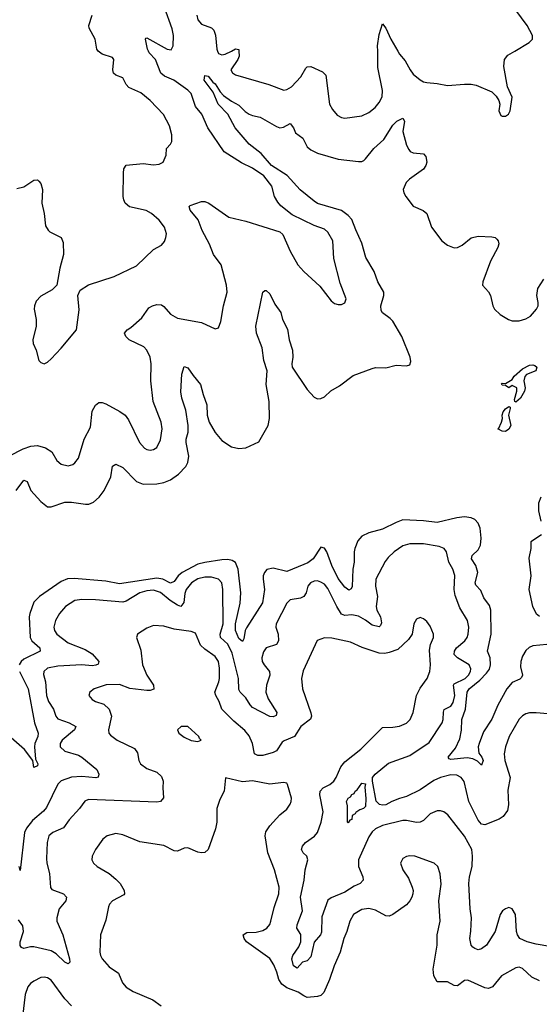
# Model space of a CAD drawing. Header units: inches. Extents: x 1694797 to 1849917, y 907313 to 1017959.
# Tile 795 of 834: x 1821206 to 1824248, y 994424 to 1000183. Entities that reach past the tile are written whole.
import ezdxf

# ---------------------------------------------------------------- set-up
doc = ezdxf.new("R2010")
doc.units = ezdxf.units.IN
doc.header["$MEASUREMENT"] = 0
doc.layers.add('B8020', color=7, linetype='Continuous')
doc.layers.add('B8929', color=7, linetype='Continuous')

msp = doc.modelspace()

# ---------------------------------------------------------------- linework, layer by layer
at = {"layer": 'B8020', "color": 5}
for points, elevation in [([(1821959.6, 1000000), (1821954.2, 1000010), (1821942.4, 1000070), (1821944.2, 1000075.8), (1821950, 1000077), (1822070, 1000011.3), (1822093.2, 1000006.8), (1822105.1, 1000030), (1822106.9, 1000090), (1822098.5, 1000130), (1822053.6, 1000253.6)], 640), ([(1824105.3, 1000000), (1824189, 1000050), (1824209, 1000070), (1824209, 1000090), (1824176, 1000150), (1824072.1, 1000292.1)], 640), ([(1821666.7, 1000000), (1821658.7, 1000010), (1821648.7, 1000070), (1821613.3, 1000133.3), (1821611.6, 1000150), (1821629.8, 1000210)], 660), ([(1822242.4, 1000210), (1822250, 1000182), (1822270, 1000157.5), (1822330, 1000135.5), (1822342.1, 1000122.1), (1822352.2, 1000092.2), (1822359.8, 1000010), (1822363.9, 1000000)], 640), ([(1823302, 1000000), (1823301.5, 1000030), (1823310, 1000096), (1823330, 1000158.8), (1823350, 1000133.4), (1823378.9, 1000070), (1823419.5, 1000000)], 640), ([(1822447.1, 1000000), (1822470, 1000011.9), (1822488.8, 1000008.8), (1822489.2, 1000000)], 640)]:
    msp.add_lwpolyline(points, dxfattribs=dict(at, elevation=elevation))
at = {"layer": 'B8929', "color": 5}
for points, elevation in [([(1821147.1, 997632.9), (1821225.9, 997674.1), (1821271.2, 997688.8), (1821310, 997692.7), (1821358.3, 997678.4), (1821395.6, 997655.6), (1821424.5, 997604.5), (1821450, 997582.6), (1821490, 997573.4), (1821517.6, 997582.4), (1821530, 997590.4), (1821550, 997618), (1821583.9, 997730), (1821620.5, 997799.5), (1821630, 997893), (1821650, 997928.5), (1821670, 997943.8), (1821690, 997944.4), (1821710, 997935.8), (1821792.2, 997892.2), (1821823.1, 997870), (1821843, 997843), (1821908.4, 997710), (1821937.2, 997677.2), (1821950, 997668.4), (1821970, 997664.9), (1821990, 997668.5), (1822010, 997681.6), (1822030, 997726), (1822040.3, 997790), (1822034.5, 997830), (1821988, 997950), (1821974.5, 998070), (1821976.8, 998170), (1821971, 998210), (1821949.8, 998250), (1821932.9, 998270), (1821848.2, 998310), (1821827.1, 998330), (1821820.5, 998350), (1821836.2, 998370), (1821857.2, 998382.8), (1821920.9, 998439.1), (1821962.9, 998497.1), (1821983.7, 998510), (1822010, 998518), (1822035.9, 998515.9), (1822050, 998506), (1822090, 998460.2), (1822130, 998437.8), (1822271.5, 998411.5), (1822350, 998374.8), (1822370, 998381), (1822382.9, 998417.1), (1822398.9, 998510), (1822420.5, 998590), (1822417.2, 998630), (1822385.1, 998750), (1822341.6, 998810), (1822317, 998870), (1822274.4, 998950), (1822251.8, 999011.8), (1822204.7, 999070), (1822199.3, 999090), (1822204.2, 999095.8), (1822270, 999119.5), (1822290, 999118.9), (1822314.4, 999110), (1822430, 999027.6), (1822530, 999004.6), (1822730, 998943), (1822746.9, 998926.9), (1822789.1, 998829.1), (1822834.9, 998750), (1822870.5, 998710), (1822964, 998624), (1823030, 998538.8), (1823050, 998522.8), (1823070, 998517.3), (1823090, 998518), (1823110, 998527.3), (1823117.6, 998550), (1823081.4, 998641.4), (1823045.8, 998785.8), (1823039.9, 998890), (1823010, 998939.8), (1822990, 998958.7), (1822930, 998980.3), (1822801, 999041), (1822735.2, 999095.2), (1822716.6, 999116.6), (1822698.8, 999150), (1822681.7, 999210), (1822634.9, 999270), (1822570, 999314.8), (1822505.5, 999345.5), (1822403.5, 999410), (1822308, 999550), (1822272.8, 999630), (1822235.5, 999675.5), (1822210, 999751), (1822190, 999771.8), (1822109.5, 999829.5), (1822053.8, 999853.8), (1822033.1, 999870), (1822001.7, 999950), (1821965, 999990), (1821959.6, 1000000)], 640), ([(1821190, 999195.3), (1821230, 999206.2), (1821290, 999244.6), (1821310, 999246.7), (1821319, 999239), (1821330, 999224.9), (1821339.7, 999190), (1821336.9, 999110), (1821350.3, 999050), (1821358.4, 998978.4), (1821372.2, 998952.2), (1821382.6, 998942.6), (1821449, 998909), (1821460.8, 998880.8), (1821462.8, 998810), (1821440.8, 998730), (1821423, 998630), (1821396.5, 998603.5), (1821330, 998566.6), (1821303.9, 998536.1), (1821293, 998510), (1821290.5, 998490), (1821302.4, 998430), (1821303.7, 998390), (1821283.8, 998310), (1821286, 998290), (1821302, 998250), (1821318, 998190), (1821330, 998178), (1821350, 998171), (1821370, 998181), (1821390, 998198.8), (1821450, 998262), (1821538.4, 998370), (1821554.5, 998485.5), (1821547.6, 998570), (1821559.6, 998600.4), (1821610, 998632.2), (1821759.5, 998680.5), (1821890, 998742.6), (1821990, 998838.4), (1822035.9, 998864.1), (1822053.6, 998886.4), (1822062, 998910), (1822065.1, 998930), (1822054.3, 998970), (1822023, 999010), (1821978, 999050), (1821947.2, 999067.2), (1821850, 999088.8), (1821824.5, 999110), (1821815.3, 999130), (1821812.3, 999150), (1821813.9, 999286.1), (1821815.1, 999310), (1821830, 999332.7), (1821930, 999341.7), (1821990, 999333.4), (1822022, 999338), (1822046, 999350), (1822063.7, 999390), (1822066, 999430), (1822090, 999454.8), (1822097.6, 999470), (1822096.9, 999510), (1822083, 999563), (1822048, 999628), (1821970, 999709.7), (1821916.2, 999756.2), (1821845.8, 999785.8), (1821830, 999803.6), (1821810, 999842.4), (1821770, 999858.3), (1821755.1, 999870), (1821752.1, 999890), (1821758, 999950), (1821750, 999962), (1821690, 999980.8), (1821672.7, 999992.7), (1821666.7, 1000000)], 660), ([(1822363.9, 1000000), (1822370, 999985), (1822390, 999978.5), (1822410, 999980.7), (1822447.1, 1000000)], 640), ([(1822489.2, 1000000), (1822490.7, 999969.3), (1822483, 999950), (1822443.2, 999890), (1822452.4, 999872.4), (1822470, 999860.3), (1822664.5, 999804.4), (1822751.9, 999771.9), (1822770, 999774.3), (1822797.4, 999790), (1822851.3, 999848.7), (1822881, 999899), (1822890, 999908.4), (1822910, 999908.8), (1822978.9, 999878.9), (1822998, 999858), (1823019.6, 999690), (1823037, 999657), (1823064.1, 999624.1), (1823090, 999610.3), (1823110, 999607.4), (1823210, 999621.5), (1823250, 999640.3), (1823286.6, 999670), (1823310, 999698), (1823327.5, 999732.5), (1823329.8, 999770), (1823303.5, 999903.5), (1823302, 1000000)], 640), ([(1823419.5, 1000000), (1823430, 999982), (1823462.9, 999942.9), (1823491.4, 999890), (1823510, 999864.9), (1823550, 999831.8), (1823570, 999819.5), (1823590, 999814.9), (1823650.3, 999810.3), (1823710, 999798), (1823810, 999806), (1823850, 999805.5), (1823879.3, 999799.3), (1823970, 999761), (1823996.3, 999736.3), (1824010.7, 999710.7), (1824016, 999690), (1824011.3, 999650), (1824023.5, 999623.5), (1824030, 999618), (1824050, 999618), (1824068, 999630), (1824077.2, 999650), (1824089, 999730), (1824061.2, 999790), (1824040.7, 999910), (1824043.7, 999950), (1824064.4, 999975.6), (1824105.3, 1000000)], 640), ([(1821186.6, 997430), (1821230, 997490.3), (1821250, 997483), (1821271.9, 997430), (1821330, 997366), (1821370, 997334.7), (1821390, 997333.2), (1821470, 997360.7), (1821510, 997362), (1821591.4, 997348.6), (1821610.6, 997349.4), (1821638.7, 997361.3), (1821671.1, 997390), (1821700.5, 997430), (1821740.4, 997510), (1821750, 997570.8), (1821770, 997583.1), (1821810, 997563.8), (1821890, 997482.2), (1821930, 997466.4), (1822010, 997469.2), (1822050, 997475.9), (1822090, 997492.4), (1822135.8, 997524.2), (1822178.9, 997570), (1822190, 997593), (1822197.1, 997630), (1822180.5, 997710), (1822180.8, 997730), (1822192.6, 997770), (1822191.7, 997810), (1822179.2, 997899.2), (1822156, 997970), (1822150, 998006), (1822155.6, 998110), (1822170, 998154.8), (1822190, 998146.8), (1822221.3, 998101.3), (1822265.5, 998050), (1822279.8, 997990), (1822301.5, 997930), (1822304.2, 997870), (1822316.5, 997830), (1822350, 997768.3), (1822390, 997721.7), (1822445.7, 997685.7), (1822490, 997674.9), (1822530, 997679.6), (1822605.5, 997714.5), (1822660.2, 997810), (1822669.1, 997850), (1822665.8, 997950), (1822649.7, 998050.3), (1822655.3, 998130), (1822634.7, 998190), (1822624.8, 998264.8), (1822593.5, 998350), (1822588.9, 998390), (1822629.7, 998590.3), (1822641.6, 998598.4), (1822650, 998599.3), (1822670, 998579.3), (1822699.4, 998519.4), (1822734.6, 998470), (1822744.2, 998430), (1822773.9, 998373.9), (1822784.7, 998310), (1822804, 998250), (1822806, 998210), (1822798.7, 998170), (1822801.3, 998150), (1822890, 998019.5), (1822930, 997975.8), (1822950, 997966), (1822970, 997968), (1822990, 997977.1), (1823027.1, 998012.9), (1823078.2, 998041.8), (1823158, 998102), (1823270, 998143.6), (1823290, 998147.9), (1823350, 998146.7), (1823410, 998162), (1823470, 998158), (1823490, 998164), (1823496.9, 998183.1), (1823492.8, 998210), (1823444.2, 998330), (1823390, 998420.5), (1823375.8, 998435.8), (1823330, 998468.5), (1823322, 998482), (1823320.6, 998510), (1823337.5, 998570), (1823338.8, 998590), (1823302.5, 998650), (1823281.4, 998710), (1823232.4, 998792.4), (1823210, 998875.4), (1823173.1, 998953.1), (1823150, 999015.3), (1823130, 999037.7), (1823090, 999066.5), (1822950, 999108.7), (1822930, 999121.6), (1822848.4, 999188.4), (1822771.8, 999271.8), (1822679.8, 999330), (1822619.9, 999399.9), (1822550, 999456.1), (1822466.9, 999550), (1822424.8, 999630), (1822368.2, 999690), (1822339.9, 999759.9), (1822287.1, 999830), (1822290, 999857.3), (1822310, 999853), (1822337.4, 999817.4), (1822350, 999808.7), (1822380.6, 999760.6), (1822399.5, 999739.5), (1822446.5, 999706.5), (1822490, 999684.2), (1822527.1, 999647.1), (1822550, 999631.2), (1822570, 999622.2), (1822613.6, 999613.6), (1822710, 999558), (1822730, 999551.4), (1822750, 999554.9), (1822790, 999575.5), (1822808.8, 999550), (1822821.8, 999521.8), (1822863.1, 999490), (1822890, 999440.3), (1822910, 999422), (1822950, 999402.6), (1823070, 999367.4), (1823190, 999354.3), (1823210, 999354.7), (1823219.9, 999360.1), (1823231.3, 999368.7), (1823279.3, 999430), (1823337.5, 999482.5), (1823390, 999565.7), (1823414.5, 999590), (1823450, 999607.7), (1823458.9, 999590), (1823449, 999530), (1823471.1, 999450), (1823483.9, 999423.9), (1823492.8, 999412.8), (1823510, 999403.6), (1823570, 999399.1), (1823583.7, 999383.7), (1823590.3, 999350.3), (1823584.4, 999330), (1823570, 999308.6), (1823487.4, 999250), (1823467.8, 999230), (1823452, 999190), (1823455.8, 999170), (1823466.4, 999150), (1823510, 999092.7), (1823567.9, 999067.9), (1823590, 999050.4), (1823616.4, 998970), (1823676.5, 998890), (1823710, 998863.6), (1823750, 998849.2), (1823770, 998851.3), (1823796.2, 998863.8), (1823850, 998907.4), (1823890, 998916.9), (1823970, 998913.7), (1823988.7, 998908.7), (1823999.9, 998899.9), (1824008, 998890), (1824011.7, 998871.7), (1824005.7, 998850), (1823962.4, 998770), (1823916.4, 998650), (1823915.5, 998630), (1823950, 998590.5), (1823962, 998570), (1823976.5, 998510), (1823986.4, 998490), (1824018.6, 998458.6), (1824067.7, 998430), (1824090, 998422.4), (1824130, 998422.3), (1824170, 998434.3), (1824196.8, 998450), (1824231.6, 998490), (1824240.3, 998510), (1824242.2, 998530), (1824232.8, 998570), (1824238.4, 998610), (1824274.2, 998665.9)], 620), ([(1824256.4, 997390), (1824243.9, 997356.1), (1824243.2, 997310), (1824257.7, 997250)], 620), ([(1824291.1, 996528.9), (1824210, 996521.2), (1824189.2, 996510.8), (1824170, 996492.8), (1824150, 996461.1), (1824139.1, 996430), (1824137.7, 996397.7), (1824148.9, 996350), (1824144.4, 996335.6), (1824134.9, 996325.1), (1824090, 996307.2), (1824058.4, 996270), (1824005.9, 996174.1), (1823970, 996091.1), (1823921.9, 996018.1), (1823895.3, 995950), (1823890.1, 995930), (1823894, 995894), (1823912.1, 995870), (1823919.5, 995850), (1823910, 995822.7), (1823886.3, 995846.3), (1823859.1, 995859.1), (1823825.5, 995865.5), (1823730, 995857), (1823720.1, 995860.1), (1823715.1, 995870), (1823758.3, 995921.7), (1823782.2, 995977.7), (1823791.9, 996028.1), (1823795, 996090), (1823816.4, 996150), (1823824.8, 996250), (1823837.2, 996270), (1823900.1, 996319.9), (1823939.3, 996360.7), (1823955.6, 996384.4), (1823962.7, 996410), (1823959.9, 996450), (1823944.8, 996490), (1823966, 996590), (1823963.6, 996730), (1823955.9, 996755.9), (1823922.4, 996802.4), (1823905.4, 996845.4), (1823876.4, 996876.4), (1823872, 996890), (1823887.9, 996950), (1823875.5, 996990), (1823851.9, 997030), (1823854.8, 997050), (1823890, 997082.3), (1823903.4, 997110), (1823907.4, 997150), (1823901.1, 997210), (1823890, 997237.7), (1823870, 997259.5), (1823850, 997270.4), (1823810, 997275.6), (1823766, 997270), (1823650, 997242), (1823570, 997251.9), (1823450, 997257.1), (1823410, 997243), (1823330, 997202.5), (1823250, 997181.2), (1823210, 997162), (1823185.4, 997134.6), (1823168.1, 997090), (1823163.5, 997070), (1823164.2, 997010), (1823156.6, 996970), (1823152.3, 996867.7), (1823146, 996854), (1823132.8, 996847.2), (1823110, 996864.2), (1823070, 996915), (1823032.8, 996990), (1823004.5, 997070), (1822990, 997092.8), (1822970, 997098.5), (1822925.1, 997030), (1822893.5, 997006.5), (1822870, 996995.8), (1822770, 996956.5), (1822690, 996975.4), (1822653.3, 996966.6), (1822638.8, 996950), (1822632.5, 996930), (1822631.2, 996910), (1822639.7, 996850), (1822627.8, 996772.2), (1822533.8, 996626.1), (1822526.2, 996610), (1822518.4, 996561.6), (1822510, 996546.3), (1822490, 996564.7), (1822469.5, 996610), (1822469.9, 996650), (1822497.1, 996770), (1822501.7, 996830), (1822486.2, 996970), (1822470, 997007.8), (1822450, 997020.2), (1822424.9, 997024.9), (1822390, 997024.1), (1822290, 997008.8), (1822250, 996998.1), (1822157.2, 996950), (1822133.7, 996930), (1822110, 996897.8), (1822090, 996887.9), (1822045.3, 996910), (1822010, 996916.6), (1821790, 996882.6), (1821710, 996898.9), (1821526, 996914), (1821487.2, 996912.8), (1821450, 996898), (1821322.8, 996810), (1821290, 996776.8), (1821265.5, 996710), (1821262.3, 996690), (1821267.6, 996570), (1821277.6, 996550), (1821323.8, 996510), (1821325.5, 996490), (1821230, 996442.5), (1821214.6, 996430), (1821203.4, 996410)], 620), ([(1824261.1, 997170), (1824199, 997130), (1824199, 997090), (1824186.9, 997033.1), (1824199.1, 996930), (1824187.4, 996850), (1824208.7, 996750), (1824229.3, 996710), (1824250, 996695)], 620), ([(1824390, 996116), (1824230, 996129.8), (1824190, 996128.9), (1824170, 996123.9), (1824150, 996112.3), (1824130, 996091.2), (1824072.1, 995990), (1824050.1, 995929.8), (1824041.8, 995890), (1824047.1, 995850), (1824077.1, 995750), (1824064.1, 995675.9), (1824066.8, 995590), (1824062.6, 995557.4), (1824037.2, 995522.8), (1824013.9, 995506.1), (1823930, 995474.4), (1823910, 995477.3), (1823890, 995502), (1823835.8, 995610), (1823808, 995728), (1823790, 995751.4), (1823764.7, 995764.7), (1823730, 995766.2), (1823670, 995750.3), (1823630, 995733.9), (1823550, 995677.7), (1823470, 995639.3), (1823430, 995628.8), (1823385.5, 995610), (1823350, 995590.4), (1823330, 995588.1), (1823313.5, 995593.5), (1823293.2, 995613.2), (1823270.8, 995730), (1823272.2, 995750), (1823287.2, 995770), (1823365.2, 995834.8), (1823490, 995879.8), (1823604, 995956), (1823680.2, 996070), (1823686.1, 996090), (1823686.4, 996133.6), (1823691.7, 996148.3), (1823730, 996168.2), (1823743.6, 996190), (1823753.1, 996230), (1823746.5, 996290), (1823750, 996297.7), (1823814.7, 996330), (1823833.9, 996350), (1823844.2, 996370), (1823846.6, 996386.6), (1823838, 996410), (1823768.4, 996450), (1823749.8, 996470), (1823750.6, 996490), (1823764.2, 996510), (1823811.7, 996550), (1823826.2, 996570), (1823832.3, 996590), (1823835.3, 996630), (1823827.7, 996670), (1823782.4, 996742.4), (1823755.6, 996815.6), (1823749.2, 996850), (1823752.7, 996932.7), (1823741.6, 996970), (1823718.9, 997010), (1823705.1, 997070), (1823690.8, 997090.8), (1823661.8, 997101.8), (1823570, 997116.5), (1823490, 997116.5), (1823450, 997106.4), (1823398.7, 997070), (1823362.6, 997037.4), (1823346, 997014), (1823291.3, 996910), (1823289.4, 996870), (1823300.1, 996810), (1823292.6, 996750), (1823297.6, 996730), (1823317.6, 996690), (1823324.8, 996655.2), (1823319.3, 996640.7), (1823310, 996632.4), (1823270, 996641), (1823231, 996671), (1823190, 996693.5), (1823150, 996701.7), (1823110, 996697.4), (1823090, 996706), (1823062, 996750), (1823010, 996856.8), (1822990, 996880.9), (1822970, 996894.2), (1822950, 996900.4), (1822930, 996899.2), (1822908.8, 996890), (1822893.1, 996870), (1822882.8, 996830), (1822870, 996809.8), (1822850, 996800.3), (1822790.2, 996789.8), (1822770.2, 996769.8), (1822707.5, 996650), (1822706.5, 996630), (1822718.5, 996590), (1822721.8, 996550), (1822710, 996528.8), (1822650, 996508.5), (1822633.5, 996486.5), (1822624.4, 996450), (1822626.6, 996430), (1822636.8, 996410), (1822667.8, 996370), (1822670.9, 996350), (1822650.2, 996290), (1822648.1, 996250), (1822661.1, 996210), (1822712.1, 996130), (1822707.5, 996112.5), (1822690, 996104.8), (1822670, 996107.7), (1822570, 996160.9), (1822555.8, 996175.7), (1822530, 996217.4), (1822496.8, 996250), (1822490, 996265.6), (1822487.9, 996330), (1822450, 996477.2), (1822424.9, 996530), (1822382.3, 996570), (1822380.2, 996590), (1822397.1, 996650), (1822395.7, 996850), (1822389.1, 996889.1), (1822370, 996910.7), (1822330, 996922.4), (1822290, 996923.2), (1822250, 996912.9), (1822211.9, 996890), (1822181.8, 996850), (1822173.5, 996826.5), (1822166.6, 996773.4), (1822150, 996751.6), (1822130, 996758), (1822086.3, 996786.3), (1822030, 996833.7), (1821990, 996846.2), (1821950, 996841.6), (1821909.7, 996830.3), (1821830, 996781.8), (1821810, 996776), (1821650, 996790.7), (1821570, 996792.4), (1821530, 996785.5), (1821473.8, 996750), (1821439.2, 996710), (1821416.2, 996670), (1821407.1, 996630), (1821410.3, 996610), (1821423.6, 996590), (1821490, 996539), (1821590, 996499.8), (1821630, 996474), (1821668.8, 996430), (1821665.5, 996414.5), (1821653, 996407), (1821630, 996404.3), (1821570, 996409.3), (1821430, 996402.8), (1821370, 996389.7), (1821347.8, 996370), (1821346.2, 996353.8), (1821357, 996310), (1821362.9, 996230), (1821375.7, 996195.7), (1821403.8, 996150), (1821417.8, 996110), (1821430, 996094), (1821497, 996070), (1821534.7, 996050), (1821528.1, 996030), (1821456, 995970), (1821442.9, 995950), (1821442.8, 995930), (1821470, 995904.8), (1821550, 995880.6), (1821570, 995870.2), (1821657.4, 995797.4), (1821670.3, 995769.7), (1821666.4, 995753.6), (1821652, 995748), (1821570, 995756.6), (1821510, 995752.8), (1821450, 995730.5), (1821428.8, 995711.2), (1821364, 995576), (1821345.8, 995554.2), (1821280.8, 995499.2), (1821246.4, 995453.6), (1821235.4, 995430), (1821210, 995206), (1821204, 995230)], 640), ([(1824310, 994763.1), (1824230, 994776.1), (1824176, 994790), (1824133.7, 994810), (1824120.7, 994830), (1824115, 994850), (1824108.7, 994950), (1824090, 994983), (1824070, 994989.7), (1824050, 994983.1), (1824032.2, 994970), (1824019.2, 994950), (1823989.2, 994850), (1823938.7, 994770), (1823910, 994748.3), (1823890, 994743.5), (1823870, 994749.6), (1823859.1, 994759.1), (1823849.7, 994770), (1823841.5, 994810), (1823847.9, 994852.1), (1823850.5, 994930), (1823842.6, 994982.6), (1823835.4, 995130), (1823838.7, 995170), (1823855, 995230), (1823857.8, 995290), (1823853.1, 995330), (1823810, 995407.8), (1823712.5, 995532.5), (1823690, 995549.7), (1823670, 995556), (1823650, 995555.6), (1823610, 995538.3), (1823570, 995498.7), (1823551.2, 995488.8), (1823530, 995486.8), (1823470, 995499.8), (1823450, 995499.8), (1823330, 995469.8), (1823290, 995450.9), (1823270, 995433.7), (1823250, 995403.5), (1823189.5, 995270), (1823190.1, 995230.1), (1823214.9, 995170), (1823216.5, 995150), (1823198.4, 995130), (1823163.9, 995116.1), (1823110, 995080.2), (1823030, 995047), (1823010, 995032.9), (1822975.4, 994935.4), (1822973.9, 994846.1), (1822967.3, 994830), (1822930, 994787.7), (1822910, 994702.3), (1822890, 994679.1), (1822862.4, 994670), (1822830, 994635.4), (1822808.4, 994650), (1822800.1, 994690), (1822805, 994710), (1822839.8, 994760.2), (1822851.2, 994790), (1822851.7, 994831.7), (1822829, 994869), (1822829.8, 994889.8), (1822861.5, 994970), (1822849.2, 995050), (1822872.1, 995150), (1822877.3, 995210), (1822893.2, 995270), (1822887.1, 995290), (1822866.6, 995310), (1822856.4, 995330), (1822861.4, 995350), (1822879.3, 995370), (1822931.5, 995408.5), (1822949.8, 995430), (1822972, 995490), (1822982.4, 995550), (1822963, 995650), (1822964.5, 995670), (1822982.2, 995690), (1823021, 995710), (1823045, 995730), (1823059.3, 995750), (1823087.1, 995812.8), (1823110, 995842.6), (1823203.2, 995916.8), (1823330, 996043.6), (1823390, 996045.2), (1823430, 996051.7), (1823470, 996068.8), (1823491.2, 996090), (1823508.8, 996131.2), (1823529, 996231), (1823550, 996273), (1823590.9, 996329.1), (1823606.9, 996370), (1823610.7, 996410), (1823605.1, 996494.9), (1823611.8, 996528.2), (1823627.8, 996570), (1823627.8, 996590), (1823610, 996635.1), (1823590, 996662.7), (1823570, 996679.3), (1823550, 996686), (1823530, 996677.2), (1823513.4, 996650), (1823503.1, 996590), (1823483, 996557), (1823420.8, 996499.2), (1823370, 996481.4), (1823343.1, 996476.9), (1823310, 996478.5), (1823211.8, 996511.8), (1823142.7, 996542.7), (1823033.7, 996566.3), (1822990, 996567.8), (1822947.7, 996552.3), (1822866.2, 996373.8), (1822856.9, 996330), (1822862.3, 996270), (1822911.3, 996128.7), (1822915, 996110), (1822907.8, 996092.2), (1822851.4, 996050), (1822815.6, 995990), (1822753.9, 995966.1), (1822742.5, 995957.6), (1822710, 995907.1), (1822690, 995896.8), (1822630, 995879.1), (1822600.2, 995880.2), (1822581, 995890), (1822569.8, 995950), (1822550, 995994), (1822525, 996025), (1822460.5, 996080.5), (1822390, 996151.3), (1822374.3, 996194.3), (1822353.7, 996230), (1822349.2, 996250), (1822372.6, 996310), (1822375.2, 996330), (1822375.3, 996390), (1822369.2, 996429.2), (1822350, 996458), (1822290, 996500.8), (1822265.4, 996525.4), (1822235, 996595.1), (1822210, 996604.7), (1822110, 996619.2), (1822050, 996635.8), (1821990, 996639.6), (1821950, 996625.1), (1821896, 996590), (1821890.7, 996570), (1821916.1, 996496.1), (1821925.5, 996410), (1821950, 996348.5), (1821988.9, 996290), (1821992.1, 996267.9), (1821970, 996260.4), (1821950, 996260.3), (1821851.3, 996271.3), (1821790, 996294), (1821711.8, 996291.8), (1821643, 996270), (1821617.3, 996250), (1821610.6, 996230), (1821630, 996206), (1821650, 996194.4), (1821698.7, 996178.7), (1821730.3, 996150), (1821743.2, 996110), (1821725.7, 996030), (1821728.7, 996010), (1821738.2, 995998.2), (1821776.3, 995970), (1821879.4, 995919.4), (1821895.9, 995895.9), (1821904.4, 995850), (1821914.3, 995830), (1821950, 995802.9), (1822010, 995781.6), (1822036.6, 995756.6), (1822046.5, 995730), (1822044, 995690), (1822048.5, 995631.5), (1822030.7, 995610), (1822010, 995607.2), (1821610, 995622.7), (1821588, 995612), (1821556.9, 995570), (1821496.6, 995503.4), (1821463.2, 995456.8), (1821400.4, 995430), (1821377.8, 995410), (1821367.1, 995370), (1821363.2, 995276.8), (1821365.5, 995250), (1821381, 995190), (1821386.4, 995106.4), (1821395.5, 995095.5), (1821462, 995070), (1821480.5, 995050), (1821475.8, 995030), (1821437.8, 994982.2), (1821423.6, 994930), (1821424.6, 994910), (1821459.1, 994830), (1821498.9, 994690), (1821500.5, 994670), (1821490, 994661.6), (1821470, 994669.8), (1821420.1, 994720.1), (1821390, 994736.2), (1821290, 994760.4), (1821270, 994761), (1821230, 994749.7), (1821216.2, 994756.2), (1821208.8, 994768.8), (1821209.8, 994789.8), (1821229.7, 994850), (1821224, 994884), (1821199.1, 994919.1)], 660), ([(1821205.2, 996370), (1821256.5, 996270), (1821292.5, 996070), (1821315.2, 996010), (1821313.4, 995990), (1821295.4, 995950), (1821293.4, 995930), (1821298.8, 995858.8), (1821313.4, 995830), (1821310, 995819), (1821290, 995809.2), (1821283, 995850), (1821235.2, 995915.2), (1821110, 996023.5)], 620), ([(1824250, 994562.4), (1824203.3, 994583.3), (1824150, 994632.8), (1824130, 994640.5), (1824110, 994638.3), (1824027, 994590), (1823973.3, 994526.8), (1823950, 994517.3), (1823930, 994520.9), (1823830, 994565), (1823810, 994563.1), (1823770, 994531.9), (1823750, 994534.2), (1823710, 994555.6), (1823650, 994555.6), (1823631.1, 994590), (1823627.2, 994630), (1823649.8, 994770), (1823649.8, 994830), (1823668.4, 994910), (1823659.7, 995030), (1823673.5, 995126.5), (1823668.1, 995188.1), (1823654.5, 995230), (1823633.2, 995250), (1823519, 995290), (1823490, 995292.8), (1823470, 995289.5), (1823450, 995277), (1823435.5, 995250), (1823448.4, 995210), (1823482.8, 995162.8), (1823504.2, 995110), (1823508.8, 995090), (1823507.2, 995070), (1823502, 995050), (1823490, 995029.5), (1823470, 995006), (1823390, 994949.7), (1823370, 994940.4), (1823350, 994940.9), (1823290, 994975.5), (1823250, 994984.8), (1823210, 994978.5), (1823161.3, 994950), (1823138.3, 994910), (1823121.3, 994850), (1823103.8, 994810), (1823082.5, 994730), (1823046.9, 994650), (1823020.2, 994570), (1822986.9, 994493.1), (1822970, 994476.4), (1822950, 994468.9), (1822890, 994464.8), (1822870, 994473.2), (1822835.8, 994495.7), (1822770, 994520.9), (1822741.6, 994541.6), (1822722.4, 994570), (1822712.2, 994612.2), (1822695, 994655), (1822671.2, 994691.2), (1822534.8, 994790), (1822520.3, 994810), (1822515.1, 994830), (1822536.6, 994843.4), (1822590, 994845.7), (1822630, 994856.6), (1822653.1, 994870), (1822669.8, 994890), (1822677.1, 994910), (1822696.2, 994990), (1822722.6, 995070), (1822725, 995110), (1822698, 995210), (1822659.2, 995310), (1822643.1, 995410), (1822647.9, 995432), (1822670, 995468.2), (1822730, 995533), (1822770, 995565.5), (1822790, 995594.8), (1822796.3, 995610), (1822797.4, 995630), (1822774.5, 995710), (1822770, 995717.2), (1822750, 995722), (1822670, 995712.4), (1822570, 995730.9), (1822510, 995724.7), (1822411.6, 995748.4), (1822403.8, 995670), (1822378, 995622), (1822360.3, 995570), (1822359.5, 995490), (1822351.8, 995450), (1822310.4, 995330), (1822290, 995311.8), (1822270.3, 995309.7), (1822250, 995314), (1822190, 995339.3), (1822170, 995337.2), (1822130, 995319.7), (1822110, 995322.3), (1822050, 995353.3), (1821910, 995373.6), (1821810, 995414.8), (1821770, 995422.6), (1821718.8, 995410), (1821693, 995390), (1821650, 995329.3), (1821630.4, 995290), (1821628.4, 995270), (1821638, 995250), (1821660.5, 995230), (1821730, 995189), (1821770, 995155.6), (1821794.6, 995130), (1821818, 995090), (1821819.5, 995070), (1821815.2, 995064.8), (1821750, 995029.6), (1821732, 995010), (1821725.9, 994994.1), (1821710, 994917.2), (1821679.1, 994830), (1821676.5, 994730), (1821680.2, 994710), (1821690.2, 994690), (1821730, 994644.2), (1821785.6, 994605.6), (1821807.7, 994550), (1821830, 994523.8), (1821870, 994499.8), (1821985.3, 994450), (1822035.1, 994415.1)], 680), ([(1821510, 994414.6), (1821470, 994456.8), (1821390, 994565.3), (1821370, 994579.3), (1821350, 994583.8), (1821330, 994580.3), (1821290, 994559.8), (1821270, 994546.2), (1821253.8, 994526.2), (1821237.9, 994482.1), (1821222.8, 994350)], 680)]:
    msp.add_lwpolyline(points, dxfattribs=dict(at, elevation=elevation))
for points, elevation in [([(1824110, 997947), (1824104, 997950), (1824102.4, 997962.4), (1824116.2, 998010), (1824116, 998030), (1824090, 998043.7), (1824070, 998029.6), (1824050, 998044), (1824030, 998045.2), (1824026.6, 998053.4), (1824030, 998058), (1824050, 998056), (1824090, 998079.1), (1824101.6, 998098.4), (1824150, 998142), (1824190, 998161.6), (1824210, 998164.9), (1824221.4, 998161.4), (1824234, 998150), (1824226.8, 998130), (1824172, 998108), (1824163.2, 998096.8), (1824158, 998070), (1824164.9, 998030), (1824160.4, 998010), (1824137.1, 997970)], 580), ([(1824050, 997775.1), (1824030, 997776.3), (1824006, 997790), (1824009.5, 997790.5), (1824027.6, 997830), (1824032, 997850), (1824029.8, 997870.2), (1824036.2, 997890), (1824050, 997907.7), (1824070, 997920.7), (1824076.7, 997916.7), (1824077.1, 997910), (1824067.7, 997870), (1824082, 997810), (1824070, 997788)], 580), ([(1822190, 996049.3), (1822150.7, 996049.3), (1822131, 996030), (1822138.8, 996010), (1822170, 995987.3), (1822210, 995967.7), (1822250, 995961), (1822268, 995970), (1822258, 995978), (1822255.1, 995990)], 680), ([(1823130, 995486), (1823126, 995490), (1823124.7, 995584.7), (1823119, 995610), (1823129.3, 995630), (1823143.2, 995636.8), (1823150, 995650.5), (1823163.7, 995656.3), (1823169.5, 995670), (1823182, 995678), (1823210, 995717.3), (1823230, 995714), (1823226, 995694), (1823232.3, 995627.7), (1823230, 995582), (1823218, 995570), (1823198, 995562), (1823174, 995546), (1823170, 995538), (1823151.6, 995528.4), (1823150, 995506), (1823138, 995502)], 640)]:
    msp.add_lwpolyline(points, close=True, dxfattribs=dict(at, elevation=elevation))

doc.saveas('drawing.dxf')
